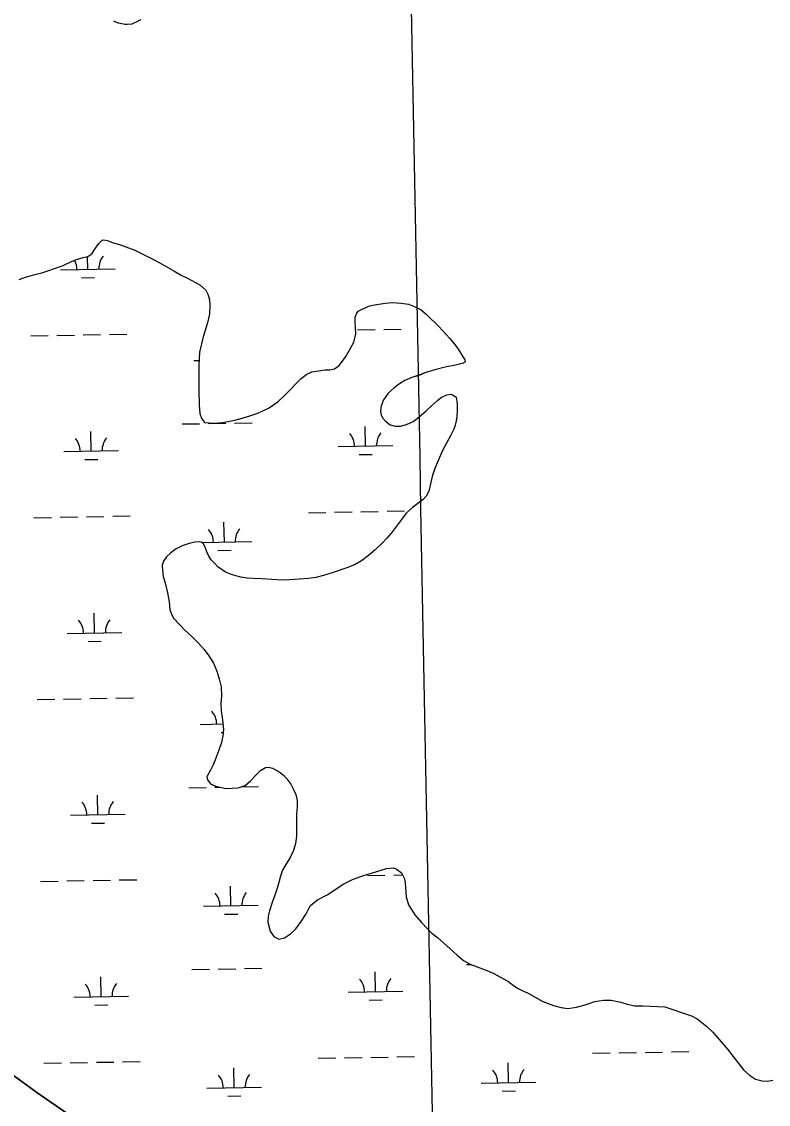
# Model space of a CAD drawing. Extents: x 3957609 to 3995875, y 234277 to 260273.
# Drawn here: x 3971527 to 3972892, y 252348 to 254329 of the extents above; entities that cross this region are included whole.
import ezdxf

# ---------------------------------------------------------------- set-up
doc = ezdxf.new("R2010")
doc.units = 0
for name, color, linetype in [('V-GRID-MAJR', 7, 'Continuous'), ('V-TOPO-SHOR', 7, 'Continuous'), ('V-WETL-SWMP', 7, 'Continuous')]:
    doc.layers.add(name, color=color, linetype=linetype)

msp = doc.modelspace()

# ---------------------------------------------------------------- linework, layer by layer
at = {"layer": 'V-GRID-MAJR'}
msp.add_spline([(3972513.068, 239900.828), (3972455.83, 242927.648), (3972341.236, 248987.469), (3972226.642, 255047.279), (3972169.287, 258080.274)], degree=3, dxfattribs=at)
at = {"layer": 'V-TOPO-SHOR'}
for points in [[(3971744.475, 254332.325), (3971735.193, 254327.059), (3971731.966, 254325.843), (3971728.332, 254324.221), (3971719.854, 254323.399), (3971715.813, 254323.393), (3971703.695, 254326.199), (3971698.845, 254327.809), (3971695.206, 254329.822)], [(3971522.156, 253857.361), (3971533.547, 253861.702), (3971550.832, 253866.446), (3971563.798, 253869.612), (3971574.798, 253873.167), (3971602.688, 253882.643), (3971618.789, 253890.53), (3971627.038, 253893.688), (3971639.216, 253897.245), (3971647.858, 253899.224), (3971655.319, 253903.953), (3971661.59, 253914.182), (3971667.865, 253923.232), (3971674.144, 253929.137), (3971676.895, 253929.927), (3971683.184, 253928.367), (3971685.544, 253927.582), (3971692.23, 253924.842), (3971705.6, 253921.328), (3971733.913, 253910.76), (3971770.495, 253892.742), (3971787.804, 253882.551), (3971805.114, 253872.751), (3971818.49, 253864.914), (3971830.29, 253859.429)], [(3971830.29, 253859.429), (3971852.318, 253847.674), (3971863.341, 253837.472), (3971867.281, 253830.405), (3971870.05, 253819.796), (3971870.853, 253809.974), (3971870.091, 253794.643), (3971866.97, 253780.489), (3971864.236, 253769.872), (3971858.368, 253752.177), (3971851.731, 253724.261), (3971850.59, 253701.072), (3971851.022, 253677.098), (3971850.664, 253654.693), (3971851.495, 253627.182), (3971852.697, 253612.25), (3971855.464, 253603.214), (3971861.373, 253595.362), (3971879.059, 253594.213), (3971893.991, 253595.811), (3971904.602, 253597.4), (3971921.496, 253600.963), (3971941.925, 253606.892), (3971958.423, 253612.422), (3971979.63, 253622.281), (3971995.725, 253634.098), (3972007.499, 253644.729), (3972037.712, 253676.219), (3972048.312, 253684.098), (3972057.346, 253688.042), (3972082.1, 253692.013), (3972090.353, 253692.026), (3972098.605, 253693.613), (3972107.241, 253699.914), (3972111.556, 253705.03), (3972119.398, 253716.049), (3972126.845, 253729.031), (3972134.291, 253742.798), (3972137.803, 253757.74), (3972137.394, 253769.137), (3972136.589, 253780.534), (3972136.968, 253788.394), (3972139.708, 253795.472), (3972142.454, 253799.015), (3972161.304, 253808.479), (3972169.162, 253810.062), (3972191.559, 253814.029), (3972204.92, 253814.838), (3972220.643, 253814.076), (3972234.401, 253812.133), (3972246.593, 253807.437), (3972257.607, 253801.559), (3972266.659, 253793.713), (3972289.493, 253771.347), (3972309.573, 253748.976), (3972320.993, 253735.632), (3972326.506, 253727.78), (3972331.237, 253719.928), (3972337.541, 253710.505), (3972337.94, 253706.575), (3972336.763, 253705.395), (3972334.799, 253704.211), (3972320.264, 253700.652), (3972301.404, 253696.691), (3972282.546, 253691.944), (3972265.654, 253687.2), (3972254.656, 253682.466), (3972240.122, 253677.726), (3972227.553, 253672.203), (3972216.166, 253665.111), (3972207.532, 253658.416), (3972197.327, 253648.964), (3972188.698, 253637.16), (3972184, 253626.148), (3972182.837, 253617.499), (3972184.029, 253608.854), (3972187.183, 253603.357), (3972191.907, 253597.863), (3972200.958, 253591.59), (3972210.002, 253588.851), (3972219.435, 253588.868), (3972230.828, 253592.03), (3972242.61, 253597.551), (3972253.993, 253605.823), (3972266.16, 253616.454), (3972276.363, 253626.297), (3972286.959, 253635.747), (3972294.025, 253641.262), (3972297.56, 253643.232), (3972304.236, 253645.993), (3972310.917, 253647.183), (3972314.849, 253646.404), (3972317.995, 253644.444), (3972320.749, 253642.482), (3972321.144, 253641.698), (3972323.129, 253629.517), (3972323.152, 253614.974), (3972321.994, 253601.217), (3972319.654, 253590.994), (3972317.307, 253583.523), (3972311.822, 253572.115)], [(3972311.822, 253572.115), (3972303.593, 253557.56), (3972296.54, 253544.187), (3972290.664, 253531.6), (3972283.619, 253514.294), (3972278.141, 253498.959), (3972271.114, 253469.863), (3972266.805, 253460.815), (3972260.919, 253454.517), (3972253.851, 253449.397), (3972241.291, 253439.943), (3972230.301, 253430.101), (3972203.241, 253393.505), (3972194.611, 253384.058), (3972186.37, 253375.399), (3972173.027, 253362.799), (3972160.862, 253352.168), (3972148.299, 253342.321), (3972136.519, 253335.62), (3972123.558, 253330.49), (3972094.488, 253320.619), (3972078.776, 253315.876), (3972064.632, 253312.316), (3972051.271, 253310.33), (3972042.627, 253309.531), (3972017.082, 253307.915), (3972002.148, 253307.499), (3971984.066, 253308.257), (3971965.984, 253309.799), (3971950.657, 253310.168), (3971938.865, 253310.934), (3971927.464, 253312.488), (3971918.42, 253314.831), (3971910.555, 253317.569), (3971899.543, 253321.876), (3971885.772, 253331.287), (3971879.866, 253337.957), (3971873.173, 253344.629), (3971869.233, 253350.911), (3971865.29, 253359.158), (3971862.921, 253365.443), (3971858.978, 253373.691), (3971855.829, 253376.83), (3971852.29, 253377.61), (3971843.252, 253376.416), (3971833.036, 253374.043), (3971820.075, 253369.697), (3971809.47, 253364.571), (3971799.656, 253357.481), (3971791.415, 253349.999), (3971786.317, 253342.131), (3971783.973, 253334.66), (3971783.987, 253325.62), (3971785.576, 253313.832), (3971789.133, 253302.439), (3971793.485, 253283.974), (3971796.263, 253267.864), (3971797.465, 253253.717), (3971800.623, 253245.074), (3971804.96, 253236.829), (3971825.039, 253216.029), (3971837.241, 253204.653), (3971849.838, 253192.094), (3971860.469, 253180.32), (3971869.135, 253168.938), (3971877.804, 253155.196), (3971883.72, 253141.056), (3971888.068, 253126.522), (3971891.628, 253112.376), (3971892.05, 253095.085), (3971890.89, 253081.72), (3971891.306, 253068.356), (3971894.083, 253051.46), (3971896.078, 253033.778), (3971894.917, 253022.379), (3971892.185, 253010.582), (3971887.491, 252996.426), (3971881.619, 252981.875), (3971876.923, 252969.29), (3971871.83, 252959.456), (3971866.341, 252950.015), (3971865.168, 252947.26), (3971866.749, 252941.761), (3971872.655, 252934.302), (3971883.669, 252929.604), (3971900.575, 252926.094), (3971922.583, 252927.309), (3971935.545, 252931.652), (3971945.359, 252939.922), (3971955.558, 252950.944), (3971963.799, 252959.21), (3971972.438, 252964.334), (3971977.939, 252965.131), (3971985.41, 252963.568), (3971997.603, 252956.908), (3972005.476, 252950.24), (3972011.776, 252943.568), (3972018.864, 252934.147), (3972023.99, 252924.329), (3972027.934, 252914.902), (3972030.703, 252903.902)], [(3972030.703, 252903.902), (3972030.724, 252892.112), (3972029.171, 252879.924), (3972029.196, 252864.99), (3972029.608, 252852.413), (3972029.63, 252838.657), (3972027.687, 252825.289), (3972023.777, 252812.707), (3972017.901, 252799.728), (3972009.668, 252787.137), (3972003.791, 252776.91), (3971999.877, 252765.897), (3971997.145, 252754.496), (3971992.062, 252737.588), (3971985.019, 252717.923), (3971979.935, 252702.194), (3971977.592, 252692.364), (3971977.218, 252681.358), (3971981.174, 252665.253), (3971987.871, 252655.437), (3971996.919, 252650.734), (3972007.526, 252652.717), (3972018.52, 252660.202), (3972027.938, 252669.65), (3972038.135, 252683.029), (3972046.76, 252697.193), (3972054.595, 252711.748), (3972059.306, 252716.08), (3972067.549, 252722.379), (3972085.219, 252731.841), (3972115.845, 252751.543), (3972131.553, 252759.821), (3972153.551, 252767.718), (3972166.514, 252771.275), (3972194.013, 252779.574), (3972206.981, 252780.774), (3972213.667, 252778.034), (3972221.538, 252771.759), (3972226.664, 252760.761), (3972228.249, 252752.903), (3972229.861, 252727.751), (3972234.209, 252713.217), (3972245.637, 252695.155), (3972257.843, 252681.026), (3972269.258, 252669.646), (3972276.74, 252661.798), (3972287.365, 252653.561), (3972304.289, 252638.26), (3972322.396, 252622.175), (3972334.989, 252611.585), (3972347.185, 252604.923), (3972377.467, 252593.179), (3972390.051, 252587.699), (3972401.459, 252581.821), (3972415.623, 252573.59), (3972432.148, 252561.824), (3972444.735, 252555.164), (3972451.815, 252552.424), (3972479.746, 252536.356), (3972499.409, 252529.312), (3972513.564, 252525.405), (3972525.752, 252523.853), (3972541.468, 252526.236), (3972557.183, 252530.584), (3972574.859, 252536.507), (3972590.968, 252539.286), (3972605.118, 252538.916), (3972622.811, 252535.407), (3972634.214, 252531.496), (3972648.37, 252528.372), (3972662.517, 252528.395), (3972703.002, 252526.89), (3972717.553, 252522.196), (3972733.675, 252516.719), (3972751.765, 252510.067), (3972762.386, 252504.974), (3972770.652, 252497.915), (3972780.095, 252490.855), (3972790.724, 252480.652), (3972817.502, 252449.254), (3972825.772, 252439.049), (3972847.825, 252411.178), (3972857.665, 252401.761), (3972869.077, 252394.706), (3972880.871, 252391.58), (3972891.093, 252390.81), (3972900.522, 252392.791)], [(3970893.09, 252773.547), (3970903.783, 252769.434), (3970964.867, 252747.871), (3970993.637, 252736.101), (3971036.997, 252714.509), (3971110.713, 252673.666), (3971168.274, 252637.918), (3971212.824, 252611.208), (3971272.753, 252572.706), (3971349.244, 252520.842), (3971421.014, 252466.998), (3971491.201, 252416.304), (3971554.293, 252369.931), (3971615.408, 252328.281)]]:
    msp.add_lwpolyline(points, dxfattribs=at)
at = {"layer": 'V-WETL-SWMP'}
for p, q in [((3971647.813, 253876.021), (3971647.393, 253899.117)), ((3971597.821, 253875.112), (3971697.805, 253876.93)), ((3971636.096, 253860.374), (3971660.092, 253860.811)), ((3972140.979, 253764.897), (3972172.974, 253765.479)), ((3972188.971, 253765.77), (3972220.966, 253766.352)), ((3971543.17, 253754.027), (3971575.164, 253754.609)), ((3971591.162, 253754.9), (3971623.156, 253755.482)), ((3971639.154, 253755.773), (3971671.149, 253756.355)), ((3971687.146, 253756.645), (3971719.141, 253757.227)), ((3971841.359, 253708.699), (3971850.974, 253708.874)), ((3972321.878, 253601.985), (3972322.06, 253601.989)), ((3971820.053, 253592.861), (3971852.048, 253593.442)), ((3971868.046, 253593.733), (3971900.04, 253594.315)), ((3971916.038, 253594.606), (3971948.032, 253595.188)), ((3972155.686, 253552.526), (3972155.032, 253588.52)), ((3971653.861, 253543.401), (3971653.207, 253579.395)), ((3971603.869, 253542.492), (3971703.853, 253544.31)), ((3972105.694, 253551.617), (3972205.678, 253553.435)), ((3971642.144, 253527.754), (3971666.14, 253528.191)), ((3972143.969, 253536.879), (3972167.965, 253537.315)), ((3971597.21, 253422.28), (3971629.204, 253422.862)), ((3971645.202, 253423.153), (3971677.197, 253423.734)), ((3971693.194, 253424.025), (3971725.189, 253424.607)), ((3972051.043, 253430.532), (3972083.037, 253431.114)), ((3972099.035, 253431.405), (3972131.03, 253431.987)), ((3972147.027, 253432.277), (3972179.022, 253432.859)), ((3972195.019, 253433.15), (3972227.014, 253433.732)), ((3971549.218, 253421.407), (3971581.212, 253421.989)), ((3971897.399, 253376.988), (3971896.744, 253412.982)), ((3971856.417, 253376.243), (3971947.391, 253377.897)), ((3971885.681, 253361.341), (3971909.677, 253361.778)), ((3971659.909, 253210.781), (3971659.255, 253246.775)), ((3971609.917, 253209.872), (3971709.901, 253211.69)), ((3971648.192, 253195.134), (3971672.188, 253195.571)), ((3971555.266, 253088.787), (3971587.26, 253089.369)), ((3971603.258, 253089.66), (3971635.253, 253090.242)), ((3971651.25, 253090.533), (3971683.245, 253091.114)), ((3971699.242, 253091.405), (3971731.237, 253091.987)), ((3971853.455, 253043.459), (3971894.901, 253044.213)), ((3971891.729, 253028.721), (3971895.57, 253028.791)), ((3971832.15, 252927.621), (3971864.144, 252928.202)), ((3971880.142, 252928.493), (3971888.309, 252928.642)), ((3971928.755, 252929.377), (3971960.128, 252929.948)), ((3971665.957, 252878.161), (3971665.303, 252914.155)), ((3971615.966, 252877.252), (3971715.949, 252879.07)), ((3971654.24, 252862.514), (3971678.236, 252862.951)), ((3971561.314, 252756.167), (3971593.309, 252756.749)), ((3971609.306, 252757.04), (3971641.301, 252757.622)), ((3971657.298, 252757.913), (3971689.293, 252758.494)), ((3971705.29, 252758.785), (3971737.285, 252759.367)), ((3972159.123, 252767.037), (3972191.118, 252767.619)), ((3972207.115, 252767.91), (3972223.195, 252768.202)), ((3971909.495, 252711.748), (3971908.84, 252747.742)), ((3971859.503, 252710.839), (3971959.487, 252712.657)), ((3971897.777, 252696.101), (3971921.773, 252696.538)), ((3971838.198, 252595.001), (3971870.192, 252595.582)), ((3971886.19, 252595.873), (3971918.184, 252596.455)), ((3971934.182, 252596.746), (3971966.176, 252597.328)), ((3972340.023, 252604.125), (3972348.826, 252604.285)), ((3971672.005, 252545.541), (3971671.351, 252581.535)), ((3972173.83, 252554.666), (3972173.176, 252590.66)), ((3972123.839, 252553.757), (3972223.822, 252555.575)), ((3971622.014, 252544.632), (3971721.997, 252546.45)), ((3972162.113, 252539.019), (3972186.109, 252539.455)), ((3971660.288, 252529.894), (3971684.284, 252530.331)), ((3972069.187, 252432.672), (3972101.182, 252433.254)), ((3972117.179, 252433.545), (3972149.174, 252434.127)), ((3972165.171, 252434.417), (3972197.166, 252434.999)), ((3972213.163, 252435.29), (3972245.158, 252435.872)), ((3972571.012, 252441.797), (3972603.007, 252442.379)), ((3972619.004, 252442.669), (3972650.999, 252443.251)), ((3972666.996, 252443.542), (3972698.991, 252444.124)), ((3972714.988, 252444.415), (3972746.983, 252444.997)), ((3971567.362, 252423.547), (3971599.357, 252424.129)), ((3971615.354, 252424.42), (3971647.349, 252425.002)), ((3971663.346, 252425.293), (3971695.341, 252425.874)), ((3971711.338, 252426.165), (3971743.333, 252426.747)), ((3971915.543, 252379.128), (3971914.888, 252415.122)), ((3972417.368, 252388.253), (3972416.714, 252424.247)), ((3971865.551, 252378.219), (3971965.535, 252380.037)), ((3972367.376, 252387.344), (3972467.36, 252389.162)), ((3972405.651, 252372.606), (3972429.647, 252373.042)), ((3971903.825, 252363.481), (3971927.822, 252363.918))]:
    msp.add_line(p, q, dxfattribs=at)
for points in [[(3971744.474, 254332.324), (3971735.194, 254327.059), (3971731.965, 254325.842), (3971728.333, 254324.221), (3971719.853, 254323.399), (3971715.814, 254323.393), (3971703.694, 254326.2), (3971698.845, 254327.808), (3971695.206, 254329.821)], [(3971522.157, 253857.36), (3971533.548, 253861.702), (3971550.833, 253866.446), (3971563.798, 253869.612), (3971574.798, 253873.167), (3971602.687, 253882.644), (3971618.789, 253890.531), (3971627.038, 253893.688), (3971639.216, 253897.245), (3971647.859, 253899.224), (3971655.319, 253903.953), (3971661.591, 253914.182), (3971667.865, 253923.232), (3971674.144, 253929.137), (3971676.894, 253929.928), (3971683.185, 253928.366), (3971685.544, 253927.583), (3971692.23, 253924.843), (3971705.599, 253921.327), (3971733.914, 253910.761), (3971770.495, 253892.741), (3971787.805, 253882.55), (3971805.114, 253872.752), (3971818.49, 253864.913), (3971830.29, 253859.429)], [(3971830.29, 253859.429), (3971852.318, 253847.674), (3971863.34, 253837.473), (3971867.281, 253830.405), (3971870.05, 253819.797), (3971870.852, 253809.973), (3971870.09, 253794.643), (3971866.969, 253780.489), (3971864.235, 253769.873), (3971858.368, 253752.177), (3971851.731, 253724.261), (3971850.59, 253701.071), (3971851.021, 253677.097), (3971850.664, 253654.693), (3971851.495, 253627.182), (3971852.698, 253612.249), (3971855.464, 253603.214), (3971861.372, 253595.363), (3971879.06, 253594.214), (3971893.992, 253595.81), (3971904.602, 253597.399), (3971921.496, 253600.964), (3971941.924, 253606.892), (3971958.423, 253612.421), (3971979.631, 253622.281), (3971995.726, 253634.098), (3972007.5, 253644.729), (3972037.712, 253676.22), (3972048.311, 253684.098), (3972057.345, 253688.043), (3972082.099, 253692.013), (3972090.353, 253692.026), (3972098.604, 253693.612), (3972107.241, 253699.914), (3972111.556, 253705.031), (3972119.399, 253716.048), (3972126.845, 253729.03), (3972134.291, 253742.798), (3972137.804, 253757.739), (3972137.393, 253769.136), (3972136.588, 253780.533), (3972136.968, 253788.394), (3972139.708, 253795.473), (3972142.454, 253799.015), (3972161.304, 253808.478), (3972169.162, 253810.063), (3972191.559, 253814.029), (3972204.92, 253814.837), (3972220.643, 253814.076), (3972234.402, 253812.133), (3972246.594, 253807.437), (3972257.608, 253801.559), (3972266.66, 253793.713), (3972289.492, 253771.347), (3972309.573, 253748.976), (3972320.992, 253735.632), (3972326.507, 253727.78), (3972331.237, 253719.927), (3972337.54, 253710.504), (3972337.94, 253706.575), (3972336.762, 253705.394), (3972334.799, 253704.211), (3972320.263, 253700.651), (3972301.404, 253696.69), (3972282.546, 253691.943), (3972265.653, 253687.2), (3972254.656, 253682.465), (3972240.121, 253677.726), (3972227.553, 253672.203), (3972216.167, 253665.11), (3972207.531, 253658.415), (3972197.327, 253648.965), (3972188.699, 253637.16), (3972184.001, 253626.148), (3972182.836, 253617.499), (3972184.029, 253608.855), (3972187.182, 253603.357), (3972191.907, 253597.862), (3972200.957, 253591.589), (3972210.001, 253588.852), (3972219.434, 253588.867), (3972230.827, 253592.03), (3972242.609, 253597.551), (3972253.993, 253605.823), (3972266.16, 253616.455), (3972276.363, 253626.297), (3972286.96, 253635.747), (3972294.025, 253641.261), (3972297.559, 253643.232), (3972304.237, 253645.993), (3972310.916, 253647.183), (3972314.848, 253646.404), (3972317.995, 253644.444), (3972320.75, 253642.483), (3972321.144, 253641.697), (3972323.129, 253629.517), (3972323.152, 253614.974), (3972321.995, 253601.217), (3972319.653, 253590.994), (3972317.307, 253583.523), (3972311.823, 253572.116)], [(3972311.823, 253572.116), (3972303.593, 253557.56), (3972296.54, 253544.186), (3972290.665, 253531.599), (3972283.618, 253514.295), (3972278.141, 253498.958), (3972271.113, 253469.862), (3972266.804, 253460.815), (3972260.919, 253454.517), (3972253.852, 253449.396), (3972241.291, 253439.943), (3972230.302, 253430.1), (3972203.242, 253393.504), (3972194.61, 253384.058), (3972186.37, 253375.398), (3972173.028, 253362.799), (3972160.861, 253352.168), (3972148.3, 253342.322), (3972136.519, 253335.621), (3972123.558, 253330.491), (3972094.489, 253320.618), (3972078.776, 253315.876), (3972064.632, 253312.316), (3972051.272, 253310.33), (3972042.627, 253309.53), (3972017.083, 253307.916), (3972002.148, 253307.499), (3971984.067, 253308.256), (3971965.985, 253309.799), (3971950.657, 253310.167), (3971938.864, 253310.934), (3971927.464, 253312.488), (3971918.42, 253314.832), (3971910.555, 253317.57), (3971899.544, 253321.876), (3971885.772, 253331.286), (3971879.866, 253337.958), (3971873.174, 253344.629), (3971869.233, 253350.911), (3971865.29, 253359.159), (3971862.921, 253365.443), (3971858.978, 253373.691), (3971855.828, 253376.83), (3971852.29, 253377.61), (3971843.252, 253376.416), (3971833.037, 253374.042), (3971820.074, 253369.698), (3971809.47, 253364.571), (3971799.656, 253357.481), (3971791.414, 253350), (3971786.318, 253342.131), (3971783.972, 253334.66), (3971783.986, 253325.62), (3971785.577, 253313.831), (3971789.133, 253302.439), (3971793.486, 253283.974), (3971796.263, 253267.864), (3971797.465, 253253.717), (3971800.623, 253245.075), (3971804.96, 253236.829), (3971825.038, 253216.03), (3971837.241, 253204.652), (3971849.838, 253192.095), (3971860.469, 253180.321), (3971869.134, 253168.938), (3971877.803, 253155.195), (3971883.721, 253141.056), (3971888.068, 253126.521), (3971891.628, 253112.377), (3971892.049, 253095.085), (3971890.891, 253081.72), (3971891.306, 253068.357), (3971894.084, 253051.461), (3971896.078, 253033.778), (3971894.917, 253022.378), (3971892.185, 253010.583), (3971887.491, 252996.426), (3971881.619, 252981.875), (3971876.923, 252969.29), (3971871.83, 252959.456), (3971866.342, 252950.014), (3971865.168, 252947.261), (3971866.749, 252941.761), (3971872.656, 252934.303), (3971883.669, 252929.605), (3971900.575, 252926.095), (3971922.583, 252927.309), (3971935.546, 252931.653), (3971945.358, 252939.923), (3971955.559, 252950.944), (3971963.799, 252959.211), (3971972.438, 252964.335), (3971977.939, 252965.13), (3971985.409, 252963.569), (3971997.604, 252956.908), (3972005.475, 252950.239), (3972011.775, 252943.567), (3972018.864, 252934.146), (3972023.99, 252924.328), (3972027.935, 252914.902), (3972030.704, 252903.902)], [(3972030.704, 252903.902), (3972030.723, 252892.111), (3972029.171, 252879.924), (3972029.195, 252864.989), (3972029.608, 252852.413), (3972029.63, 252838.657), (3972027.687, 252825.29), (3972023.777, 252812.707), (3972017.902, 252799.728), (3972009.669, 252787.137), (3972003.79, 252776.909), (3971999.877, 252765.898), (3971997.144, 252754.496), (3971992.062, 252737.587), (3971985.019, 252717.924), (3971979.935, 252702.195), (3971977.593, 252692.365), (3971977.218, 252681.359), (3971981.174, 252665.252), (3971987.871, 252655.437), (3971996.919, 252650.735), (3972007.527, 252652.717), (3972018.52, 252660.202), (3972027.938, 252669.65), (3972038.135, 252683.03), (3972046.759, 252697.193), (3972054.596, 252711.748), (3972059.305, 252716.079), (3972067.549, 252722.38), (3972085.22, 252731.842), (3972115.845, 252751.543), (3972131.552, 252759.822), (3972153.55, 252767.718), (3972166.514, 252771.276), (3972194.013, 252779.574), (3972206.981, 252780.774), (3972213.667, 252778.034), (3972221.537, 252771.758), (3972226.665, 252760.761), (3972228.249, 252752.903), (3972229.862, 252727.752), (3972234.209, 252713.216), (3972245.636, 252695.155), (3972257.843, 252681.026), (3972269.259, 252669.646), (3972276.739, 252661.798), (3972287.364, 252653.561), (3972304.289, 252638.26), (3972322.395, 252622.175), (3972334.989, 252611.584), (3972347.184, 252604.922), (3972377.466, 252593.18), (3972390.052, 252587.698), (3972401.459, 252581.821), (3972415.622, 252573.59), (3972432.148, 252561.825), (3972444.736, 252555.164), (3972451.815, 252552.424), (3972479.746, 252536.355), (3972499.409, 252529.312), (3972513.564, 252525.405), (3972525.751, 252523.852), (3972541.468, 252526.236), (3972557.182, 252530.584), (3972574.859, 252536.508), (3972590.969, 252539.286), (3972605.119, 252538.915), (3972622.811, 252535.407), (3972634.215, 252531.495), (3972648.369, 252528.373), (3972662.518, 252528.396), (3972703.003, 252526.889), (3972717.553, 252522.196), (3972733.676, 252516.72), (3972751.766, 252510.068), (3972762.386, 252504.975), (3972770.651, 252497.914), (3972780.095, 252490.855), (3972790.724, 252480.653), (3972817.501, 252449.254), (3972825.771, 252439.048), (3972847.825, 252411.178), (3972857.666, 252401.762), (3972869.076, 252394.705), (3972880.872, 252391.58), (3972891.092, 252390.811), (3972900.521, 252392.791)], [(3971615.408, 252328.28), (3971554.293, 252369.93), (3971491.201, 252416.303)]]:
    msp.add_lwpolyline(points, dxfattribs=at)
for centre, start, end in [((3971703.038, 253877.5), 140.269876, 181.813534), ((3971592.571, 253875.491), 0.269879, 28.564221), ((3971598.619, 253542.871), 0.269879, 41.813537), ((3971709.086, 253544.88), 140.269876, 181.813534), ((3972100.444, 253551.996), 0.269879, 41.813537), ((3972210.911, 253554.005), 140.269876, 181.813534), ((3971842.156, 253376.458), 0.269879, 41.813537), ((3971952.624, 253378.467), 140.269876, 181.813534), ((3971604.667, 253210.251), 0.269879, 41.813537), ((3971715.134, 253212.26), 140.269876, 181.813534), ((3971848.204, 253043.838), 0.269879, 41.813537), ((3971610.715, 252877.631), 0.269879, 41.813537), ((3971721.182, 252879.64), 140.269876, 181.813534), ((3971854.252, 252711.218), 0.269879, 41.813537), ((3971964.72, 252713.227), 140.269876, 181.813534), ((3972118.588, 252554.136), 0.269879, 41.813537), ((3972229.056, 252556.145), 140.269876, 181.813534), ((3971616.763, 252545.011), 0.269879, 41.813537), ((3971727.231, 252547.02), 140.269876, 181.813534), ((3971860.301, 252378.598), 0.269879, 41.813537), ((3971970.768, 252380.607), 140.269876, 181.813534), ((3972362.126, 252387.723), 0.269879, 41.813537), ((3972472.593, 252389.732), 140.269876, 181.813534)]:
    msp.add_arc(centre, 35.246, start, end, dxfattribs=at)

doc.saveas('drawing.dxf')
